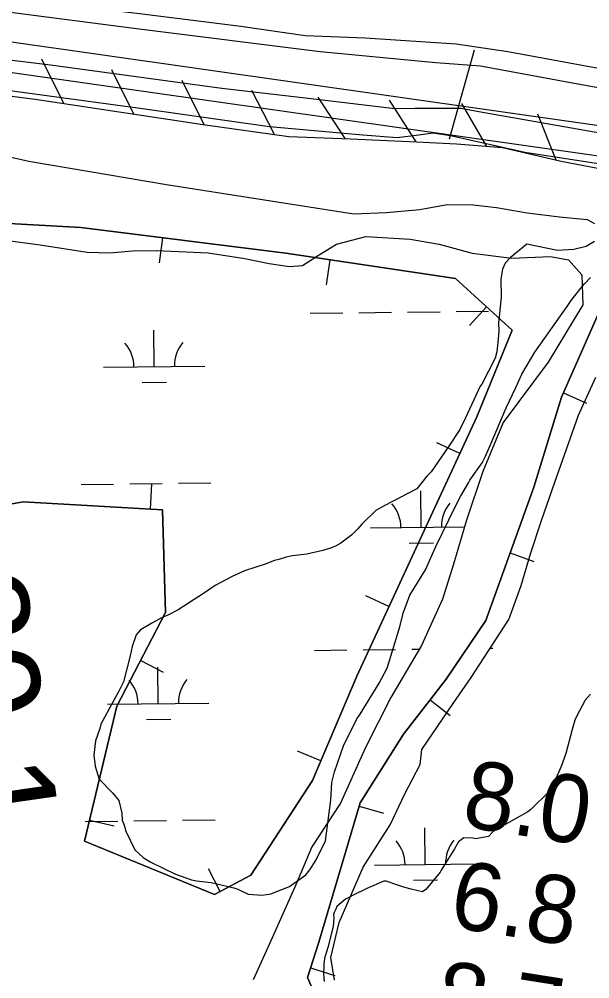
# Model space of a CAD drawing. Extents: x 3704301 to 3742427, y 506229 to 532009.
# Drawn here: x 3722946 to 3723508, y 521564 to 522511 of the extents above; entities that cross this region are included whole.
import ezdxf

# ---------------------------------------------------------------- set-up
doc = ezdxf.new("R2010")
doc.units = 0
for name, color, linetype in [('V-BORW-LINE', 7, 'Continuous'), ('V-FLOD-BASE', 7, 'Continuous'), ('V-LEVE-TOET', 7, 'Continuous'), ('V-RIVR-RANG', 7, 'Continuous'), ('V-RRAP-FSHR', 7, 'Continuous'), ('V-SITE-VEGE', 7, 'Continuous'), ('V-SURV-IDEN', 7, 'Continuous'), ('V-SURV-LINE', 7, 'Continuous'), ('V-TOPO-SHOR', 7, 'Continuous'), ('V-UTIL-LINE', 7, 'Continuous'), ('V-WETL-SWMP', 7, 'Continuous')]:
    doc.layers.add(name, color=color, linetype=linetype)

msp = doc.modelspace()

# ---------------------------------------------------------------- linework, layer by layer
at = {"layer": 'V-BORW-LINE'}
for p, q in [((3723086.73, 522295.28), (3723083.6, 522270.48)), ((3723251.89, 522273.46), (3723248.21, 522248.73)), ((3723406.39, 522227.24), (3723389.56, 522208.75)), ((3723482.32, 522142.24), (3723505.18, 522132.13)), ((3723380.31, 522082.47), (3723357.63, 522093)), ((3723074.87, 522027.29), (3723076.32, 522052.24)), ((3723429.72, 521984.23), (3723453.24, 521975.77)), ((3723310.25, 521931.32), (3723287.56, 521941.81)), ((3723065.39, 521878.17), (3723087.57, 521866.64)), ((3723350.85, 521839.16), (3723370.59, 521823.82)), ((3723243.02, 521778.91), (3723220, 521788.66)), ((3723280.89, 521734.34), (3723304.85, 521727.22)), ((3723014.78, 521720.53), (3723039.08, 521714.67)), ((3723143.86, 521650.15), (3723132.15, 521672.23)), ((3723233.01, 521574.77), (3723256.84, 521567.21))]:
    msp.add_line(p, q, dxfattribs=at)
for points in [[(3722911.85, 522310.54), (3723006.32, 522305.43), (3723208.66, 522279.89), (3723375.89, 522255), (3723431.92, 522204.01), (3723397.09, 522118.6), (3723345.25, 522006.99), (3723278.43, 521862.52), (3723234.88, 521759.69), (3723173.94, 521666.1), (3723138.13, 521647.11), (3723009.77, 521699.76), (3723041.94, 521833.05), (3723089.96, 521925.43), (3723086.99, 522026.58), (3722949.38, 522034.56), (3722829.75, 522012.81)], [(3722829.75, 522012.81), (3722949.38, 522034.56), (3723086.99, 522026.58), (3723089.96, 521925.43), (3723041.94, 521833.05), (3723009.77, 521699.76), (3723138.13, 521647.11), (3723173.94, 521666.1), (3723234.88, 521759.69), (3723278.43, 521862.52), (3723345.25, 522006.99), (3723397.09, 522118.6), (3723431.92, 522204.01), (3723375.89, 522255), (3723208.66, 522279.89), (3723006.32, 522305.43), (3722911.85, 522310.54)], [(3723324.45, 521805.2), (3723366.7, 521859.55), (3723405.71, 521917.48), (3723453.01, 522048.99), (3723480.4, 522137.91), (3723519, 522225.24), (3723540.75, 522251.73), (3723565.84, 522266), (3723643.24, 522255.42), (3723728.97, 522232.38), (3723776.53, 522212.24), (3723825.06, 522190.47), (3723890.32, 522189.15), (3723940.63, 522188.02), (3724017.43, 522181.15), (3724043.94, 522143.4), (3724027.05, 522054.76), (3723984.05, 521930.65), (3723922.75, 521802.71), (3723884.72, 521732.4), (3723843.22, 521650.2), (3723773.15, 521573.84), (3723735.35, 521475.98)], [(3723735.35, 521475.98), (3723773.15, 521573.84), (3723843.22, 521650.2), (3723884.72, 521732.4), (3723922.75, 521802.71), (3723984.05, 521930.65), (3724027.05, 522054.76), (3724043.94, 522143.4), (3724017.43, 522181.15), (3723940.63, 522188.02), (3723890.32, 522189.15), (3723825.06, 522190.47), (3723776.53, 522212.24), (3723728.97, 522232.38), (3723643.24, 522255.42), (3723565.84, 522266), (3723540.75, 522251.73), (3723519, 522225.24), (3723480.4, 522137.91), (3723453.01, 522048.99), (3723405.71, 521917.48), (3723366.7, 521859.55), (3723324.45, 521805.2)], [(3723242.23, 521537.65), (3723229.91, 521565), (3723241.06, 521600.14), (3723281.82, 521737.48), (3723324.45, 521805.2)], [(3723324.45, 521805.2), (3723281.82, 521737.48), (3723241.06, 521600.14), (3723229.91, 521565), (3723242.23, 521537.65), (3723309.92, 521505.25), (3723316.85, 521502.85)]]:
    msp.add_lwpolyline(points, dxfattribs=at)
at = {"layer": 'V-FLOD-BASE'}
msp.add_lwpolyline([(3722786.68, 522473.55), (3722799.09, 522482.05), (3722812.76, 522485.2), (3722830.07, 522483.62), (3722976.33, 522465.77), (3723145.32, 522442.83), (3723239.04, 522432.08), (3723316.05, 522422.9), (3723335.72, 522423.14), (3723381.03, 522423.11), (3723398.95, 522419.76), (3723557.27, 522391.92), (3723647.45, 522378.14), (3723716.19, 522362.9), (3723802.87, 522343.11), (3723869.8, 522330.23), (3723910.99, 522325.38)], dxfattribs=at)
at = {"layer": 'V-LEVE-TOET'}
for points in [[(3722878.02, 522525.34), (3723063.71, 522501.42), (3723242.35, 522479.2), (3723356.34, 522468.1), (3723400.49, 522465.07), (3723500.27, 522446.64), (3723718.33, 522407.62), (3723868.32, 522378.48), (3723920.88, 522370.2), (3723931.02, 522369.73), (3723950.23, 522368.54), (3723973.57, 522361.67), (3724009.41, 522354.97), (3724110.32, 522341.91), (3724198.02, 522335.85), (3724266.74, 522322.4), (3724364.91, 522289.64), (3724541.63, 522219.71), (3724674.66, 522164.14), (3724701.63, 522151.95), (3724715.37, 522150.33), (3724721.34, 522149.22), (3724730.68, 522146.91)], [(3723955.92, 522291.83), (3723934.76, 522297.85), (3723894.19, 522300.33), (3723847.6, 522308.09), (3723762.78, 522321.94), (3723672.48, 522344.66), (3723615.1, 522357.07), (3723581.7, 522359.03), (3723544.68, 522363.94), (3723444.34, 522379.38), (3723370.82, 522395.76), (3723353.5, 522398.52), (3723339.81, 522396.56), (3723318.38, 522393.91), (3723284.37, 522396.47), (3723192.47, 522404.86), (3723067.07, 522422.38), (3722914.21, 522443.14)]]:
    msp.add_lwpolyline(points, dxfattribs=at)
at = {"layer": 'V-RRAP-FSHR'}
for p, q in [((3722989.43, 522427.71), (3722967.72, 522471.45)), ((3723058.64, 522417.23), (3723036.93, 522460.97)), ((3723127.85, 522406.75), (3723106.14, 522450.49)), ((3723197.19, 522397.16), (3723174.93, 522440.62)), ((3723267.02, 522393.22), (3723240.45, 522434.18)), ((3723336.94, 522389.9), (3723310.9, 522431.21)), ((3723406.79, 522385.48), (3723382.19, 522427.66)), ((3723475.35, 522371.99), (3723457.01, 522417.25))]:
    msp.add_line(p, q, dxfattribs=at)
msp.add_lwpolyline([(3722780.82, 522448.85), (3722820.98, 522449.26), (3722848.4, 522446.62), (3722961.29, 522431.97), (3723126.93, 522406.89), (3723211.37, 522395.19), (3723272.39, 522393.02), (3723337.3, 522389.88), (3723376.82, 522387.97), (3723422.29, 522384.19), (3723480.15, 522370.89), (3723560.99, 522355.43), (3723653.11, 522339.95), (3723732.86, 522329), (3723819.6, 522316.14), (3723872.84, 522304.91), (3723889.61, 522299.11)], dxfattribs=at)
at = {"layer": 'V-SITE-VEGE'}
for points in [[(3722855.87, 522393.38), (3722954.93, 522370.95), (3723090.67, 522347.8), (3723275.58, 522318.75), (3723307.5, 522320.32), (3723340.6, 522323.1), (3723367.74, 522328.17), (3723393.18, 522327.9), (3723416.28, 522325.23), (3723446.52, 522319.69), (3723478.51, 522315.94), (3723505.75, 522313.32), (3723512.9, 522309.27)], [(3723513.12, 522291.53), (3723504.9, 522286.7), (3723492.51, 522283.58), (3723476.55, 522282.79), (3723446.31, 522288.93), (3723430.17, 522275.68), (3723424.8, 522270.18), (3723422.15, 522264.17), (3723420.64, 522254.37), (3723420.86, 522236.98), (3723419.43, 522220.11), (3723418.45, 522211.4), (3723418.55, 522203.25), (3723418.1, 522195.09), (3723416.63, 522182.57), (3723415.07, 522176.57), (3723401.8, 522150.87), (3723400.19, 522148.67), (3723385.9, 522117.51), (3723380.06, 522106.03), (3723369.39, 522089.59), (3723351.76, 522064.38), (3723347.47, 522059.97), (3723337.84, 522047.35), (3723305.43, 522030.65), (3723297.33, 522026.21), (3723283.37, 522012.45), (3723279.08, 522007.5), (3723273.71, 522002), (3723262.94, 521993.72), (3723257.54, 521990.93), (3723251.59, 521988.68), (3723245.1, 521986.43), (3723229.38, 521982.98), (3723214.72, 521981.17), (3723208.76, 521980.01), (3723201.72, 521977.75), (3723197.38, 521976.61), (3723188.19, 521973.23), (3723167.61, 521966.46), (3723155.73, 521960.88), (3723138.98, 521951.98), (3723128.2, 521944.78), (3723102.32, 521928.16), (3723092.05, 521922.6), (3723086.65, 521920.36), (3723076.93, 521915.34), (3723065.06, 521908.13), (3723060.77, 521903.19), (3723057.1, 521891.73), (3723055.04, 521882.46), (3723048.29, 521856.84), (3723043.52, 521846.99), (3723038.2, 521837.69), (3723025.97, 521815.26), (3723024.94, 521810.89), (3723020.74, 521798.88)], [(3723020.74, 521798.88), (3723019.28, 521784.73), (3723020.5, 521773.88), (3723024.46, 521760.88), (3723037.67, 521747.46), (3723043.74, 521739.92), (3723046.61, 521727.45), (3723047.24, 521720.4), (3723048.93, 521715.52), (3723050.63, 521709.57), (3723059.56, 521691.19), (3723067.8, 521683.68), (3723075.47, 521678.89), (3723099.53, 521667.22), (3723115.36, 521661.44), (3723120.27, 521660.41), (3723134.96, 521658.96), (3723157.31, 521653.8), (3723161.13, 521652.22), (3723171.52, 521647.45), (3723185.12, 521646.53), (3723193.8, 521647.72), (3723212.19, 521655.01), (3723228.35, 521666.62), (3723232.1, 521671.56), (3723238.5, 521681.42), (3723247.51, 521700.02), (3723253, 521740.3), (3723253.87, 521757.71), (3723256.46, 521768.07), (3723265.39, 521793.73), (3723278.65, 521820.52), (3723281.86, 521824.91), (3723300.51, 521855.57), (3723308.48, 521870.35), (3723321.02, 521911.26), (3723324.12, 521924.89), (3723330.97, 521942.37), (3723346.42, 521967.56), (3723356.47, 521990.51), (3723369.2, 522016.76), (3723376.62, 522031.52), (3723380.87, 522039.73), (3723388.86, 522053.41), (3723389.91, 522056.14), (3723402.21, 522073.14), (3723405.39, 522079.71), (3723410.15, 522090.09), (3723426, 522127.25), (3723435.54, 522147.47), (3723441.36, 522160.59), (3723454.13, 522182.49), (3723486.73, 522228.54), (3723489.93, 522233.47), (3723499.56, 522245.55), (3723503.31, 522249.94), (3723509.22, 522256)], [(3723509.04, 521844.78), (3723503.68, 521838.74), (3723495.17, 521822.87), (3723493.59, 521819.05), (3723490.98, 521809.78), (3723484.75, 521786.33), (3723480.02, 521773.23), (3723472.08, 521755.73), (3723469.42, 521750.81), (3723468.36, 521748.62), (3723450.1, 521731.01), (3723447.41, 521728.8), (3723415.02, 521710.47), (3723412.87, 521708.81)], [(3723412.87, 521708.81), (3723408.57, 521704.41), (3723395.56, 521702.08), (3723392.83, 521702.59), (3723384.13, 521703.02), (3723378.74, 521699.15), (3723375.02, 521692.04), (3723361.69, 521671.22), (3723360.63, 521669.04), (3723346.7, 521652.01), (3723343.47, 521649.8), (3723332.02, 521652.38), (3723326.02, 521653.93), (3723320.02, 521656.04), (3723307.47, 521660.23), (3723305.29, 521660.2), (3723288.53, 521652.93), (3723275.56, 521646.8), (3723271.24, 521644.57), (3723267.47, 521642.35), (3723258.86, 521635.18), (3723257.8, 521632.45), (3723256.21, 521629.17), (3723255.7, 521626.98), (3723255.74, 521623.73), (3723255.29, 521615.57), (3723250.11, 521594.85), (3723248.02, 521588.3), (3723246.96, 521585.57), (3723245.95, 521579.04), (3723245.99, 521576.32), (3723245.54, 521568.7), (3723246.18, 521561.1)]]:
    msp.add_lwpolyline(points, dxfattribs=at)
at = {"layer": 'V-SURV-LINE'}
for points in [[(3722831.38, 522503.61), (3724000.27, 522337.36)], [(3723996.07, 522307.66), (3722827.18, 522473.91)]]:
    msp.add_lwpolyline(points, dxfattribs=at)
at = {"layer": 'V-TOPO-SHOR'}
msp.add_lwpolyline([(3723923.62, 522384.94), (3723817.48, 522409.05), (3723662.8, 522437.28), (3723545.47, 522457.11), (3723427.53, 522478.71), (3723376.59, 522486.35), (3723286.64, 522492.33), (3723227.48, 522494.55), (3723164.09, 522503.81), (3723061.64, 522516.73), (3722981.7, 522525.79), (3722930.18, 522532.25), (3722867.36, 522543.29), (3722824.72, 522548.68)], dxfattribs=at)
at = {"layer": 'V-UTIL-LINE'}
msp.add_line((3723369.96, 522392.98), (3723394.5, 522480.61), dxfattribs=at)
at = {"layer": 'V-WETL-SWMP'}
for p, q in [((3723232.62, 522220.68), (3723264.62, 522221.07)), ((3723280.62, 522221.27), (3723312.62, 522221.66)), ((3723328.62, 522221.86), (3723360.61, 522222.25)), ((3723376.61, 522222.44), (3723408.61, 522222.83)), ((3723078.66, 522168.06), (3723078.22, 522204.05)), ((3723028.67, 522167.45), (3723128.66, 522168.67)), ((3723066.85, 522152.48), (3723090.85, 522152.77)), ((3723006.67, 522051.74), (3723038.67, 522052.13)), ((3723054.67, 522052.32), (3723086.66, 522052.71)), ((3723102.66, 522052.91), (3723134.66, 522053.3)), ((3723342.06, 522009.4), (3723341.62, 522045.4)), ((3723292.06, 522008.79), (3723384.93, 522009.93)), ((3723330.25, 521993.82), (3723354.24, 521994.12)), ((3723236.69, 521888.03), (3723268.69, 521888.42)), ((3723284.68, 521888.62), (3723316.68, 521889.01)), ((3723332.68, 521889.21), (3723340.23, 521889.3)), ((3723410.17, 521890.15), (3723412.67, 521890.18)), ((3723082.73, 521835.41), (3723082.29, 521871.4)), ((3723032.73, 521834.8), (3723132.72, 521836.02)), ((3723070.92, 521819.83), (3723094.92, 521820.12)), ((3723010.74, 521719.09), (3723042.73, 521719.48)), ((3723058.73, 521719.67), (3723090.73, 521720.06)), ((3723106.73, 521720.26), (3723138.73, 521720.65)), ((3723346.12, 521676.75), (3723345.68, 521712.74)), ((3723296.12, 521676.14), (3723396.11, 521677.36)), ((3723334.3, 521661.17), (3723358.3, 521661.46))]:
    msp.add_line(p, q, dxfattribs=at)
for points in [[(3722926.41, 522293.68), (3722966.14, 522288.25), (3723012.41, 522281.13), (3723034.92, 522280.23), (3723057.39, 522282.28), (3723081.06, 522282.58), (3723132, 522280.25), (3723168.19, 522274.78), (3723191.93, 522269.75), (3723212.09, 522267.04), (3723225.1, 522267.79), (3723239.79, 522277.45), (3723258.59, 522288.93), (3723287.5, 522296.39), (3723331.34, 522293.98), (3723359.82, 522289), (3723392.49, 522279.93), (3723431.62, 522275.09), (3723469.49, 522276.75), (3723487.29, 522273.42), (3723500.5, 522258.78), (3723501.46, 522229.19), (3723467.23, 522172.53), (3723422.98, 522112.78), (3723402.86, 522064.57), (3723386.89, 522016.42), (3723373.81, 521973.04), (3723362.99, 521938.57), (3723342.25, 521892.73), (3723312.1, 521841.45), (3723287.26, 521792), (3723262.48, 521737.23), (3723234.01, 521694.25), (3723218.49, 521656.76), (3723190.84, 521594.85), (3723176.44, 521562.7)], [(3723342.63, 521790.29), (3723373.45, 521835.66), (3723391.48, 521861.34), (3723428.66, 521918.64), (3723440.67, 521951.94), (3723449.75, 521983.43), (3723460.6, 522016.12), (3723473.74, 522054.17), (3723487.48, 522092.23), (3723497.19, 522120.18), (3723514.49, 522157.69)], [(3723256.66, 521562.48), (3723252.83, 521584.93), (3723261.29, 521619.37), (3723284.88, 521674.13), (3723311.59, 521715.9), (3723326.01, 521746.27), (3723341.04, 521775.47), (3723342.63, 521790.29)]]:
    msp.add_lwpolyline(points, dxfattribs=at)
for centre, start, end in [((3723023.42, 522167.86), 359.9282, 41.47186), ((3723133.9, 522169.21), 139.9282, 181.47186), ((3723286.81, 522009.2), 359.9282, 41.47186), ((3723397.29, 522010.55), 139.9282, 181.47186), ((3723027.48, 521835.21), 359.9282, 41.47186), ((3723137.96, 521836.56), 139.9282, 181.47186), ((3723290.87, 521676.55), 359.9282, 41.47186), ((3723401.35, 521677.9), 139.9282, 181.47186)]:
    msp.add_arc(centre, 35.25, start, end, dxfattribs=at)

# ---------------------------------------------------------------- texts
at = {"layer": 'V-RIVR-RANG'}
for s, p in [('8.0', (3723380.74, 521714.68)), ('6.8', (3723368.22, 521615.42)), ('8.7', (3723352.83, 521516.61))]:
    msp.add_text(s, height=67, rotation=351.00833, dxfattribs=at).set_placement(p)
at = {"layer": 'V-SURV-IDEN'}
msp.add_text('275+80.1', height=100, rotation=278.17189, dxfattribs=at).set_placement((3722807.67, 522256.83))

doc.saveas('drawing.dxf')
